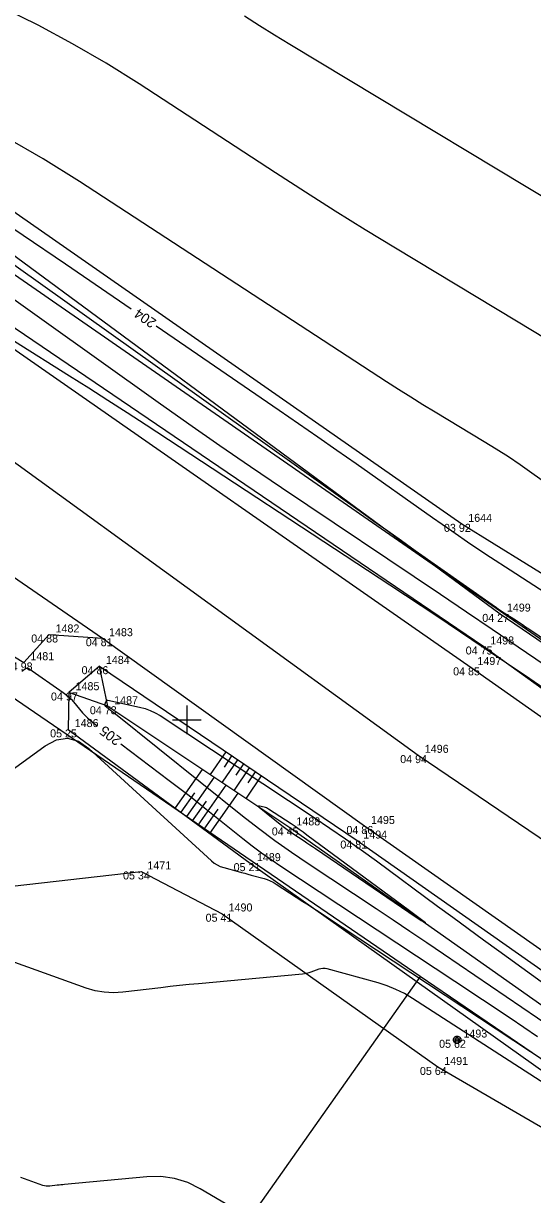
# Model space of a CAD drawing. Extents: x -711234 to -710007, y -1026313 to -1025448.
# Drawn here: x -710455.71 to -710437.91, y -1025641.6 to -1025600.63 of the extents above; entities that cross this region are included whole.
import ezdxf

# ---------------------------------------------------------------- set-up
doc = ezdxf.new("R2010")
doc.units = 0
for name, color, linetype in [('Ex_Contour Labels', 7, 'Continuous'), ('Ex_Major Contours', 7, 'Continuous'), ('Ex_Minor Contours', 7, 'Continuous'), ('Z_body', 7, 'Continuous'), ('Z_body_cisla', 7, 'Continuous'), ('Z_body_vysky_redukovane', 7, 'Continuous'), ('Z_hektometricka_sit', 7, 'Continuous'), ('Z_hrany_paty', 7, 'Continuous'), ('Z_katastr_hranice', 7, 'Continuous'), ('Z_komunikace', 7, 'Continuous'), ('Z_komunikace_osa', 7, 'Continuous'), ('Z_pole_rozhranni', 7, 'Continuous'), ('Z_rozhranni', 7, 'Continuous'), ('Z_sloupy', 7, 'Continuous'), ('Z_technicke_srafy', 7, 'Continuous')]:
    doc.layers.add(name, color=color, linetype=linetype)

# ---------------------------------------------------------------- blocks, each defined once
blk = doc.blocks.new('POINT_DISPLAY')
blk.add_line((0, 0), (0, 0))
blk = doc.blocks.new('Z601')
for p, q in [((-0.13, 0.03), (-0.1, 0.08)), ((-0.13, -0.03), (-0.13, 0.03)), ((-0.1, 0.08), (-0.08, 0.1)), ((-0.08, 0.1), (-0.03, 0.13)), ((-0.08, 0.05), (-0.08, -0.05)), ((-0.03, 0.13), (0.03, 0.13)), ((-0.03, -0.08), (-0.03, 0.08)), ((-0.03, 0.08), (0.03, 0.08)), ((0.03, 0.13), (0.08, 0.1)), ((0.03, 0.08), (0.03, -0.08)), ((0.08, 0.1), (0.1, 0.08)), ((0.08, -0.05), (0.08, 0.05)), ((0.1, 0.08), (0.13, 0.03)), ((0.13, 0.03), (0.13, -0.03)), ((-0.1, -0.08), (-0.13, -0.03)), ((-0.08, -0.1), (-0.1, -0.08)), ((-0.08, -0.05), (-0.03, -0.08)), ((-0.03, -0.13), (-0.08, -0.1)), ((0.03, -0.13), (-0.03, -0.13)), ((0.03, -0.08), (0.08, -0.05)), ((0.08, -0.1), (0.03, -0.13)), ((0.1, -0.08), (0.08, -0.1)), ((0.13, -0.03), (0.1, -0.08))]:
    blk.add_line(p, q)

msp = doc.modelspace()

# ---------------------------------------------------------------- linework, layer by layer
at = {"layer": 'Ex_Major Contours'}
for points in [[(-710470.124, -1025598.777), (-710460.193, -1025605.109), (-710458.693, -1025606.074), (-710457.202, -1025607.051), (-710455.719, -1025608.04), (-710454.245, -1025609.041), (-710451.942, -1025610.619)], [(-710451.076, -1025611.212), (-710446.769, -1025614.163), (-710446.096, -1025614.627), (-710445.423, -1025615.092), (-710444.753, -1025615.56), (-710444.083, -1025616.031), (-710441.41, -1025617.917), (-710440.74, -1025618.385), (-710440.065, -1025618.847), (-710439.385, -1025619.301), (-710438.701, -1025619.75), (-710429.792, -1025625.523)], [(-710455.763, -1025623.292), (-710455.644, -1025623.206), (-710455.615, -1025623.19), (-710455.585, -1025623.184), (-710455.555, -1025623.189), (-710455.525, -1025623.205), (-710454.328, -1025624.036), (-710454.228, -1025624.11), (-710454.134, -1025624.19), (-710454.046, -1025624.277), (-710453.963, -1025624.369), (-710453.642, -1025624.75), (-710453.56, -1025624.843), (-710453.472, -1025624.931), (-710453.38, -1025625.013), (-710453.283, -1025625.091), (-710453.142, -1025625.198)], [(-710452.305, -1025625.832), (-710450.613, -1025627.113), (-710450.287, -1025627.362), (-710449.962, -1025627.613), (-710449.64, -1025627.866), (-710449.319, -1025628.122), (-710448.039, -1025629.15), (-710447.716, -1025629.404), (-710447.387, -1025629.649), (-710447.053, -1025629.887), (-710446.714, -1025630.117), (-710440.634, -1025634.136), (-710439.665, -1025634.779), (-710438.699, -1025635.424), (-710437.736, -1025636.074)]]:
    msp.add_lwpolyline(points, dxfattribs=at)
at = {"layer": 'Ex_Minor Contours'}
for points in [[(-710437.416, -1025611.695), (-710438.469, -1025611.046), (-710442.705, -1025608.492), (-710443.761, -1025607.849), (-710444.812, -1025607.197), (-710445.856, -1025606.535), (-710446.895, -1025605.864), (-710451.669, -1025602.751), (-710452.821, -1025602.027), (-710453.995, -1025601.343), (-710455.192, -1025600.699), (-710456.411, -1025600.094), (-710467.194, -1025594.974), (-710467.789, -1025594.681), (-710468.374, -1025594.373), (-710468.95, -1025594.047), (-710469.517, -1025593.705), (-710471.768, -1025592.305), (-710472.334, -1025591.961), (-710472.906, -1025591.628), (-710473.484, -1025591.305), (-710474.069, -1025590.994), (-710489.047, -1025583.207)], [(-710423.924, -1025626.318), (-710437.933, -1025616.365), (-710438.344, -1025616.08), (-710438.759, -1025615.801), (-710439.18, -1025615.531), (-710439.607, -1025615.269), (-710441.321, -1025614.235), (-710441.749, -1025613.975), (-710442.174, -1025613.711), (-710442.597, -1025613.443), (-710443.017, -1025613.171), (-710453.757, -1025606.167), (-710455.024, -1025605.371), (-710456.315, -1025604.619), (-710457.631, -1025603.91), (-710458.972, -1025603.246), (-710465.383, -1025600.201)], [(-710447.988, -1025600.37), (-710447.462, -1025600.703), (-710446.934, -1025601.031), (-710446.403, -1025601.355), (-710435.063, -1025608.192)], [(-710456.666, -1025608.631), (-710443.94, -1025617.7), (-710443.459, -1025618.042), (-710442.977, -1025618.384), (-710442.495, -1025618.726), (-710442.012, -1025619.067), (-710439.325, -1025620.963), (-710439.221, -1025621.036), (-710439.115, -1025621.108), (-710439.009, -1025621.179), (-710438.902, -1025621.249), (-710438.474, -1025621.527), (-710438.367, -1025621.596), (-710438.26, -1025621.666), (-710438.154, -1025621.737), (-710438.048, -1025621.809), (-710428.496, -1025628.289)], [(-710437.51, -1025623.068), (-710438.415, -1025622.453), (-710439.32, -1025621.839), (-710440.226, -1025621.227), (-710441.133, -1025620.616), (-710446.685, -1025616.883), (-710447.771, -1025616.148), (-710448.852, -1025615.405), (-710449.927, -1025614.655), (-710450.998, -1025613.898), (-710457.072, -1025609.569)], [(-710457.957, -1025610.536), (-710454.1, -1025612.957), (-710453.428, -1025613.382), (-710452.757, -1025613.81), (-710452.089, -1025614.241), (-710451.423, -1025614.676), (-710442.903, -1025620.273), (-710441.265, -1025621.357), (-710439.634, -1025622.45), (-710438.009, -1025623.554), (-710436.392, -1025624.668)], [(-710431.163, -1025639.911), (-710441.021, -1025633.193), (-710441.61, -1025632.793), (-710442.2, -1025632.396), (-710442.791, -1025632), (-710443.384, -1025631.607), (-710445.758, -1025630.038), (-710446.346, -1025629.639), (-710446.925, -1025629.227), (-710447.494, -1025628.801), (-710448.054, -1025628.362), (-710452.489, -1025624.8), (-710452.521, -1025624.774), (-710452.553, -1025624.749), (-710452.585, -1025624.724), (-710452.618, -1025624.699), (-710452.795, -1025624.565), (-710452.804, -1025624.558), (-710452.813, -1025624.55), (-710452.821, -1025624.542), (-710452.828, -1025624.533), (-710452.858, -1025624.498), (-710452.864, -1025624.489), (-710452.867, -1025624.479), (-710452.868, -1025624.469), (-710452.865, -1025624.458), (-710452.822, -1025624.348), (-710452.811, -1025624.33), (-710452.797, -1025624.318), (-710452.78, -1025624.313), (-710452.759, -1025624.314), (-710451.651, -1025624.551), (-710451.462, -1025624.601), (-710451.28, -1025624.667), (-710451.105, -1025624.75), (-710450.938, -1025624.85), (-710445.549, -1025628.411), (-710444.998, -1025628.781), (-710444.452, -1025629.158), (-710443.91, -1025629.541), (-710443.374, -1025629.933), (-710441.238, -1025631.511), (-710440.704, -1025631.905), (-710440.168, -1025632.298), (-710439.632, -1025632.689), (-710439.095, -1025633.079), (-710431.562, -1025638.539)], [(-710456.545, -1025627.065), (-710454.948, -1025625.908), (-710454.554, -1025625.697), (-710454.168, -1025625.641), (-710453.791, -1025625.741), (-710453.424, -1025625.997), (-710449.142, -1025629.928), (-710449.045, -1025630.007), (-710448.941, -1025630.073), (-710448.829, -1025630.126), (-710448.711, -1025630.165), (-710448.202, -1025630.303), (-710448.089, -1025630.334), (-710447.976, -1025630.364), (-710447.863, -1025630.395), (-710447.751, -1025630.426), (-710447.3, -1025630.551), (-710447.189, -1025630.586), (-710447.082, -1025630.629), (-710446.978, -1025630.68), (-710446.878, -1025630.74), (-710445.939, -1025631.346), (-710445.75, -1025631.469), (-710445.561, -1025631.592), (-710445.373, -1025631.715), (-710445.185, -1025631.839), (-710436.162, -1025637.803)], [(-710434.434, -1025639.698), (-710442.105, -1025634.744), (-710442.391, -1025634.574), (-710442.687, -1025634.427), (-710442.993, -1025634.304), (-710443.31, -1025634.203), (-710445.096, -1025633.71), (-710445.168, -1025633.696), (-710445.241, -1025633.693), (-710445.312, -1025633.702), (-710445.383, -1025633.722), (-710445.668, -1025633.826), (-710445.739, -1025633.849), (-710445.812, -1025633.868), (-710445.885, -1025633.882), (-710445.96, -1025633.891), (-710449.592, -1025634.229), (-710449.923, -1025634.261), (-710450.254, -1025634.295), (-710450.584, -1025634.331), (-710450.914, -1025634.369), (-710452.234, -1025634.525), (-710452.562, -1025634.545), (-710452.885, -1025634.528), (-710453.204, -1025634.472), (-710453.519, -1025634.379), (-710457.773, -1025632.86)], [(-710445.659, -1025643.683), (-710449.528, -1025641.404), (-710449.97, -1025641.186), (-710450.429, -1025641.044), (-710450.905, -1025640.977), (-710451.397, -1025640.986), (-710454.276, -1025641.254), (-710454.34, -1025641.26), (-710454.404, -1025641.267), (-710454.468, -1025641.274), (-710454.532, -1025641.281), (-710454.787, -1025641.311), (-710454.851, -1025641.315), (-710454.913, -1025641.312), (-710454.975, -1025641.301), (-710455.036, -1025641.283), (-710455.674, -1025641.055), (-710455.798, -1025641.007)]]:
    msp.add_lwpolyline(points, dxfattribs=at)
msp.add_lwpolyline([(-710446.582, -1025628.767), (-710446.488, -1025628.838), (-710446.391, -1025628.907), (-710446.293, -1025628.973), (-710445.897, -1025629.234), (-710445.799, -1025629.3), (-710445.7, -1025629.366), (-710445.602, -1025629.432), (-710445.504, -1025629.499), (-710442.242, -1025631.721), (-710441.808, -1025632.013), (-710441.658, -1025632.103), (-710441.793, -1025631.991), (-710442.212, -1025631.678), (-710445.8, -1025629.026), (-710445.937, -1025628.926), (-710446.076, -1025628.828), (-710446.216, -1025628.731), (-710446.358, -1025628.636), (-710447.142, -1025628.118), (-710447.177, -1025628.097), (-710447.214, -1025628.079), (-710447.252, -1025628.065), (-710447.292, -1025628.055), (-710447.455, -1025628.02), (-710447.486, -1025628.016), (-710447.499, -1025628.02), (-710447.494, -1025628.033), (-710447.471, -1025628.055), (-710446.676, -1025628.694)], close=True, dxfattribs=at)
at = {"layer": 'Z_hektometricka_sit'}
for p, q in [((-710450, -1025624.5), (-710450, -1025625.5)), ((-710450.5, -1025625), (-710449.5, -1025625))]:
    msp.add_line(p, q, dxfattribs=at)
at = {"layer": 'Z_hrany_paty'}
for p, q in [((-710456.76, -1025608.22), (-710439.04, -1025621.29)), ((-710457.83, -1025610.06), (-710439.62, -1025622.43)), ((-710439.04, -1025621.29), (-710425.46, -1025630.58)), ((-710439.62, -1025622.43), (-710425.26, -1025632.81)), ((-710453.05, -1025623.12), (-710454.12, -1025624.04)), ((-710452.76, -1025624.52), (-710453.05, -1025623.12)), ((-710453.05, -1025623.12), (-710444.05, -1025629.22)), ((-710454.12, -1025624.04), (-710454.15, -1025625.33)), ((-710452.76, -1025624.52), (-710454.12, -1025624.04)), ((-710452.76, -1025624.52), (-710446.4, -1025628.76)), ((-710454.15, -1025625.33), (-710447.78, -1025630.01)), ((-710446.4, -1025628.76), (-710430.47, -1025640)), ((-710444.05, -1025629.22), (-710429.89, -1025639.17)), ((-710447.78, -1025630.01), (-710431.69, -1025641.47))]:
    msp.add_line(p, q, dxfattribs=at)
at = {"layer": 'Z_katastr_hranice'}
for q in [(-710463.69, -1025619.02), (-710550.39, -1025787.85)]:
    msp.add_line((-710441.84, -1025633.97), q, dxfattribs=at)
for points in [[(-710600.21, -1025504.82), (-710580.45, -1025521.54), (-710492.86, -1025583.88), (-710429.93, -1025627.5), (-710391.58, -1025654.85), (-710379.57, -1025662.83), (-710367.07, -1025673.36), (-710347.9, -1025691.71), (-710333.8, -1025705.97), (-710271.15, -1025774.38), (-710237.36, -1025811.14)], [(-710420.04, -1025649.26), (-710437.12, -1025637.2), (-710441.84, -1025633.97)]]:
    msp.add_lwpolyline(points, dxfattribs=at)
at = {"layer": 'Z_komunikace'}
for p, q in [((-710458.22, -1025610.51), (-710440.06, -1025623.16)), ((-710462.07, -1025615.86), (-710452.95, -1025622.14)), ((-710452.95, -1025622.14), (-710443.79, -1025628.71)), ((-710440.06, -1025623.16), (-710425.66, -1025633.36)), ((-710443.79, -1025628.71), (-710429.52, -1025638.73))]:
    msp.add_line(p, q, dxfattribs=at)
at = {"layer": 'Z_komunikace_osa'}
for p, q in [((-710460.08, -1025613.04), (-710441.91, -1025626.23)), ((-710441.91, -1025626.23), (-710427.03, -1025636.34))]:
    msp.add_line(p, q, dxfattribs=at)
at = {"layer": 'Z_pole_rozhranni'}
for p, q in [((-710457.47, -1025606.23), (-710440.38, -1025618.14)), ((-710440.38, -1025618.14), (-710422.26, -1025629.36)), ((-710458.56, -1025631.09), (-710451.6, -1025630.3)), ((-710451.6, -1025630.3), (-710448.76, -1025631.78)), ((-710448.76, -1025631.78), (-710441.22, -1025637.14)), ((-710441.22, -1025637.14), (-710432.08, -1025642.45))]:
    msp.add_line(p, q, dxfattribs=at)
at = {"layer": 'Z_rozhranni'}
for p, q in [((-710459.59, -1025620.63), (-710455.7, -1025622.99)), ((-710455.7, -1025622.99), (-710454.81, -1025622.01)), ((-710454.81, -1025622.01), (-710452.95, -1025622.14))]:
    msp.add_line(p, q, dxfattribs=at)
at = {"layer": 'Z_technicke_srafy'}
for p, q in [((-710448.64, -1025626.11), (-710449.18, -1025626.91)), ((-710448.44, -1025626.25), (-710448.7, -1025626.65)), ((-710450.4, -1025628.08), (-710449.45, -1025626.73)), ((-710448.23, -1025626.39), (-710448.76, -1025627.18)), ((-710447.82, -1025626.67), (-710448.35, -1025627.46)), ((-710448.02, -1025626.53), (-710448.29, -1025626.93)), ((-710450, -1025628.38), (-710449.03, -1025627)), ((-710447.4, -1025626.95), (-710447.93, -1025627.74)), ((-710447.61, -1025626.81), (-710447.87, -1025627.2)), ((-710450.2, -1025628.23), (-710449.72, -1025627.55)), ((-710449.6, -1025628.68), (-710448.62, -1025627.28)), ((-710449.19, -1025628.97), (-710448.2, -1025627.56)), ((-710449.8, -1025628.53), (-710449.31, -1025627.84)), ((-710449.39, -1025628.82), (-710448.9, -1025628.12))]:
    msp.add_line(p, q, dxfattribs=at)

# ---------------------------------------------------------------- block references
at = {"layer": 'Z_body'}
for p in [(-710440.38, -1025618.14), (-710439.04, -1025621.29), (-710454.81, -1025622.01), (-710452.95, -1025622.14), (-710439.62, -1025622.43), (-710455.7, -1025622.99), (-710453.05, -1025623.12), (-710440.06, -1025623.16), (-710454.12, -1025624.04), (-710452.76, -1025624.52), (-710454.15, -1025625.33), (-710441.91, -1025626.23), (-710446.4, -1025628.76), (-710443.79, -1025628.71), (-710444.05, -1025629.22), (-710447.78, -1025630.01), (-710451.6, -1025630.3), (-710448.76, -1025631.78), (-710440.55, -1025636.19), (-710441.22, -1025637.14)]:
    msp.add_blockref('POINT_DISPLAY', p, dxfattribs=at)
at = {"layer": 'Z_sloupy'}
msp.add_blockref('Z601', (-710440.55, -1025636.19), dxfattribs=at)

# ---------------------------------------------------------------- texts
at = {"layer": 'Ex_Contour Labels'}
for s, rotation, p in [('204', 145.5823, (-710451.037, -1025611.027)), ('205', 142.8675, (-710452.257, -1025625.648))]:
    msp.add_text(s, height=0.35, rotation=rotation, dxfattribs=at).set_placement(p)
at = {"layer": 'Z_body_cisla'}
for s, p in [('1644', (-710440.16, -1025618.07)), ('1499', (-710438.81, -1025621.21)), ('1482', (-710454.59, -1025621.94)), ('1483', (-710452.72, -1025622.07)), ('1498', (-710439.39, -1025622.36)), ('1481', (-710455.47, -1025622.91)), ('1484', (-710452.83, -1025623.04)), ('1497', (-710439.84, -1025623.08)), ('1485', (-710453.89, -1025623.96)), ('1487', (-710452.54, -1025624.45)), ('1486', (-710453.92, -1025625.25)), ('1496', (-710441.68, -1025626.15)), ('1495', (-710443.56, -1025628.64)), ('1488', (-710446.17, -1025628.69)), ('1494', (-710443.83, -1025629.15)), ('1471', (-710451.38, -1025630.23)), ('1489', (-710447.55, -1025629.94)), ('1490', (-710448.54, -1025631.7)), ('1493', (-710440.33, -1025636.11)), ('1491', (-710441, -1025637.07))]:
    msp.add_text(s, height=0.28, dxfattribs=at).set_placement(p)
at = {"layer": 'Z_body_vysky_redukovane'}
for s, p in [('03 92', (-710441.01, -1025618.42)), ('04 27', (-710439.67, -1025621.57)), ('04 88', (-710455.44, -1025622.29)), ('04 81', (-710453.533, -1025622.42)), ('04 75', (-710440.25, -1025622.71)), ('04 98', (-710456.33, -1025623.27)), ('04 86', (-710453.68, -1025623.4)), ('04 85', (-710440.69, -1025623.44)), ('04 97', (-710454.75, -1025624.32)), ('04 73', (-710453.39, -1025624.8)), ('05 25', (-710454.78, -1025625.61)), ('04 94', (-710442.54, -1025626.51)), ('04 45', (-710447.03, -1025629.04)), ('04 86', (-710444.42, -1025628.99)), ('04 81', (-710444.633, -1025629.5)), ('05 21', (-710448.363, -1025630.29)), ('05 34', (-710452.23, -1025630.58)), ('05 41', (-710449.343, -1025632.06)), ('05 62', (-710441.18, -1025636.47)), ('05 64', (-710441.85, -1025637.42))]:
    msp.add_text(s, height=0.28, dxfattribs=at).set_placement(p)

doc.saveas('drawing.dxf')
